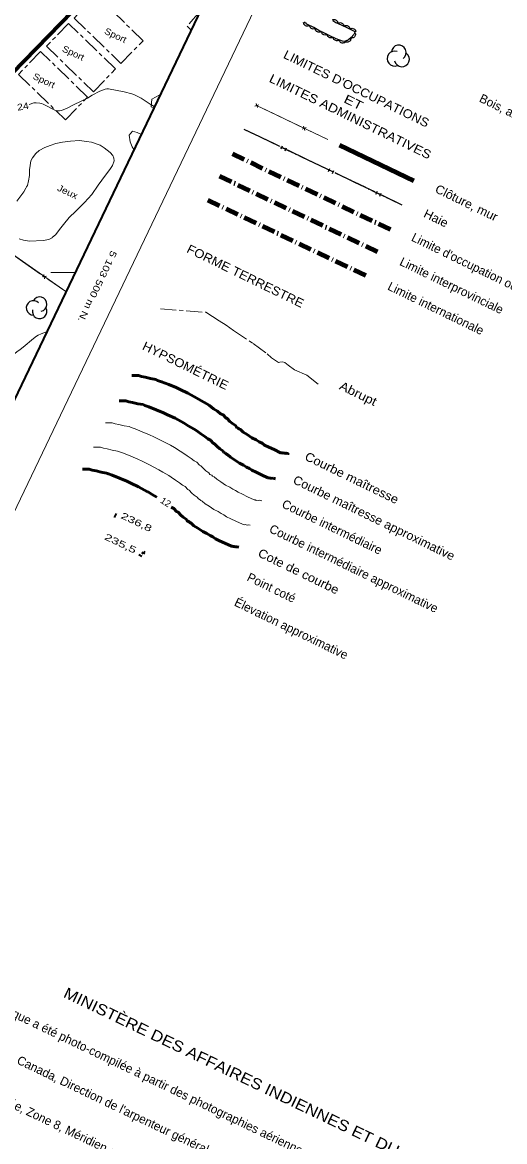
# Model space of a CAD drawing. Extents: x 356765 to 358572, y 5103174 to 5104650.
# Drawn here: x 358035.8 to 358145.8, y 5103301.8 to 5103557 of the extents above; entities that cross this region are included whole.
import ezdxf
from ezdxf.enums import TextEntityAlignment as Align

# ---------------------------------------------------------------- set-up
doc = ezdxf.new("R2010")
doc.units = 0
doc.header["$LTSCALE"] = 0.6
for name, pattern in [('DOT_DASHED', [7.7, 5, -1.2, 0.3, -1.2]), ('LONG_DASH_SHORT_DASH', [9.9, 6, -1.2, 1.5, -1.2]), ('LONG_DASHED', [7.5, 6, -1.5]), ('MEDIUM_DASHED', [4.5, 3, -1.5])]:
    doc.linetypes.add(name, pattern=pattern)
for name, color, linetype, lineweight in [('1', 7, 'Continuous', 53), ('19', 7, 'Continuous', 13), ('2', 7, 'Continuous', 13), ('3', 7, 'Continuous', 140), ('31', 7, 'Continuous', 70), ('37', 7, 'Continuous', 13), ('41', 7, 'DOT_DASHED', 25), ('44', 7, 'Continuous', 25), ('56', 7, 'LONG_DASH_SHORT_DASH', 13), ('60', 7, 'Continuous', 13), ('61', 7, 'Continuous', 13), ('63', 7, 'Continuous', 25)]:
    doc.layers.add(name, color=color, linetype=linetype, lineweight=lineweight)
doc.layers.add('62', color=7, linetype='Continuous')

msp = doc.modelspace()

# ---------------------------------------------------------------- linework, layer by layer
at = {"layer": '1'}
for points in [[(358060.73, 5103476.48), (358061.76, 5103476.48), (358062.28, 5103476.48), (358062.97, 5103476.27), (358063.82, 5103476.1), (358064.99, 5103475.8), (358066.19, 5103475.6), (358066.63, 5103475.38), (358067.52, 5103475.07), (358069.17, 5103474.41), (358070.83, 5103473.74), (358071.79, 5103473.29), (358073.49, 5103472.46), (358075.57, 5103471.34), (358076.49, 5103470.8), (358077.83, 5103470.02), (358078.43, 5103469.61), (358079.39, 5103468.92), (358080.32, 5103468.35), (358080.97, 5103467.78), (358081.6, 5103467.48), (358082.21, 5103466.82), (358082.53, 5103466.68), (358083.13, 5103466.02), (358083.68, 5103465.51), (358084.37, 5103465.05), (358084.61, 5103464.68), (358085.04, 5103464.49), (358085.19, 5103464.29), (358085.53, 5103464.14), (358086.17, 5103463.58), (358087.08, 5103463.02), (358088.16, 5103462.26), (358089.12, 5103461.8), (358089.83, 5103461.34), (358090.45, 5103461.03), (358091.05, 5103460.62), (358092.02, 5103460.16), (358093.2, 5103459.59), (358094.69, 5103458.88), (358094.95, 5103458.88), (358095.17, 5103458.78), (358095.32, 5103458.84), (358095.79, 5103458.73), (358095.95, 5103458.79), (358096.42, 5103458.68), (358096.42, 5103458.68)], [(358049.49, 5103455.13), (358050.52, 5103455.13), (358051.04, 5103455.13), (358051.73, 5103454.92), (358052.58, 5103454.75), (358053.75, 5103454.45), (358054.95, 5103454.25), (358055.39, 5103454.03), (358056.28, 5103453.72), (358057.93, 5103453.06), (358059.59, 5103452.39), (358060.55, 5103451.94), (358062.25, 5103451.11), (358064.33, 5103449.99), (358064.44, 5103449.92)], [(358064.44, 5103449.92), (358065.25, 5103449.45), (358066.47, 5103448.74)], [(358069.73, 5103446.43), (358070.36, 5103446.13), (358070.97, 5103445.47), (358071.29, 5103445.33), (358071.89, 5103444.67), (358072.44, 5103444.16), (358073.13, 5103443.7), (358073.37, 5103443.33), (358073.8, 5103443.14), (358073.95, 5103442.94), (358074.29, 5103442.79), (358074.93, 5103442.23), (358075.84, 5103441.67), (358076.92, 5103440.91), (358077.88, 5103440.45), (358078.59, 5103439.99), (358079.21, 5103439.68), (358079.81, 5103439.27), (358080.78, 5103438.81), (358081.96, 5103438.24), (358083.45, 5103437.53), (358083.71, 5103437.53), (358083.93, 5103437.43), (358084.08, 5103437.49), (358084.55, 5103437.38), (358084.71, 5103437.44), (358085.18, 5103437.33)]]:
    msp.add_lwpolyline(points, dxfattribs=at)
at = {"layer": '1', "linetype": 'LONG_DASHED'}
msp.add_lwpolyline([(358057.82, 5103470.74), (358058.88, 5103470.73), (358059.4, 5103470.72), (358060.08, 5103470.51), (358060.92, 5103470.35), (358062.09, 5103470.06), (358063.3, 5103469.85), (358063.72, 5103469.64), (358064.63, 5103469.34), (358066.28, 5103468.66), (358067.94, 5103468), (358068.89, 5103467.54), (358070.61, 5103466.72), (358072.69, 5103465.6), (358073.6, 5103465.04), (358074.95, 5103464.28), (358075.54, 5103463.88), (358076.52, 5103463.18), (358077.44, 5103462.6), (358078.07, 5103462.04), (358078.72, 5103461.74), (358079.33, 5103461.08), (358079.64, 5103460.93), (358080.24, 5103460.26), (358080.8, 5103459.76), (358081.48, 5103459.3), (358081.72, 5103458.94), (358082.14, 5103458.74), (358082.31, 5103458.54), (358082.63, 5103458.4), (358083.28, 5103457.84), (358084.2, 5103457.26), (358085.28, 5103456.52), (358086.24, 5103456.04), (358086.93, 5103455.58), (358087.57, 5103455.28), (358088.16, 5103454.88), (358089.12, 5103454.42), (358090.3, 5103453.85), (358091.8, 5103453.14), (358092.06, 5103453.13), (358092.27, 5103453.04), (358092.43, 5103453.1), (358092.9, 5103452.98), (358093.06, 5103453.04), (358093.53, 5103452.94), (358093.53, 5103452.94)], dxfattribs=at)
at = {"layer": '19', "linetype": 'MEDIUM_DASHED'}
msp.add_lwpolyline([(358061.18, 5103528.05), (358060.79, 5103528.63), (358060.34, 5103529.76), (358060.11, 5103531.27), (358060.92, 5103532.18), (358061.94, 5103531.9), (358062.83, 5103531.49)], dxfattribs=at)
at = {"layer": '2'}
for points in [[(358065.85, 5103537.8), (358064.89, 5103538.34), (358062.89, 5103539.7), (358061.22, 5103540.54), (358060.78, 5103540.71), (358058.98, 5103541.19), (358055.39, 5103541.87), (358055.04, 5103541.87), (358054.66, 5103541.79), (358053.46, 5103541.37), (358051.68, 5103540.4), (358050.66, 5103539.75), (358047.55, 5103538.33), (358045.97, 5103537.42), (358045.08, 5103537.05), (358044.63, 5103536.92), (358044.2, 5103536.84), (358043.74, 5103536.84), (358043.34, 5103536.92), (358040.53, 5103538.38), (358040.16, 5103538.54), (358039.76, 5103538.63), (358038.91, 5103538.7), (358038.41, 5103538.65), (358037.33, 5103538.32)], [(358029.92, 5103474.47), (358030.97, 5103476.76), (358031.4, 5103478.04), (358031.88, 5103478.98), (358032.46, 5103479.87), (358033.23, 5103480.79), (358034.48, 5103481.9), (358035.23, 5103482.38), (358035.97, 5103482.94), (358038.33, 5103484.93), (358039.01, 5103485.44), (358039.34, 5103485.67), (358040.02, 5103486.01), (358041.29, 5103486.47)], [(358054.7, 5103465.71), (358055.73, 5103465.71), (358056.25, 5103465.71), (358056.94, 5103465.5), (358057.79, 5103465.33), (358058.96, 5103465.03), (358060.16, 5103464.83), (358060.6, 5103464.61), (358061.49, 5103464.3), (358063.14, 5103463.64), (358064.8, 5103462.97), (358065.76, 5103462.52), (358067.46, 5103461.69), (358069.54, 5103460.57), (358070.46, 5103460.03), (358071.8, 5103459.25), (358072.4, 5103458.84), (358073.36, 5103458.15), (358074.29, 5103457.58), (358074.94, 5103457.01), (358075.57, 5103456.71), (358076.18, 5103456.05), (358076.5, 5103455.91), (358077.1, 5103455.25), (358077.65, 5103454.74), (358078.34, 5103454.28), (358078.58, 5103453.91), (358079.01, 5103453.72), (358079.16, 5103453.52), (358079.5, 5103453.37), (358080.14, 5103452.81), (358081.05, 5103452.25), (358082.13, 5103451.49), (358083.09, 5103451.03), (358083.8, 5103450.57), (358084.42, 5103450.26), (358085.02, 5103449.85), (358085.99, 5103449.39), (358087.17, 5103448.82), (358088.66, 5103448.11), (358088.92, 5103448.11), (358089.14, 5103448.01), (358089.29, 5103448.07), (358089.76, 5103447.96), (358089.92, 5103448.02), (358090.39, 5103447.91), (358090.39, 5103447.91)]]:
    msp.add_lwpolyline(points, dxfattribs=at)
at = {"layer": '2', "linetype": 'LONG_DASHED'}
msp.add_lwpolyline([(358052.02, 5103460.15), (358053.08, 5103460.14), (358053.6, 5103460.13), (358054.28, 5103459.92), (358055.12, 5103459.76), (358056.29, 5103459.47), (358057.5, 5103459.26), (358057.92, 5103459.05), (358058.83, 5103458.75), (358060.48, 5103458.07), (358062.14, 5103457.41), (358063.09, 5103456.95), (358064.81, 5103456.13), (358066.89, 5103455.01), (358067.8, 5103454.45), (358069.15, 5103453.69), (358069.74, 5103453.29), (358070.72, 5103452.59), (358071.64, 5103452.01), (358072.27, 5103451.45), (358072.92, 5103451.15), (358073.53, 5103450.49), (358073.84, 5103450.34), (358074.44, 5103449.67), (358075, 5103449.17), (358075.68, 5103448.71), (358075.92, 5103448.35), (358076.34, 5103448.15), (358076.51, 5103447.95), (358076.83, 5103447.81), (358077.48, 5103447.25), (358078.4, 5103446.67), (358079.48, 5103445.93), (358080.44, 5103445.45), (358081.13, 5103444.99), (358081.77, 5103444.69), (358082.36, 5103444.29), (358083.32, 5103443.83), (358084.5, 5103443.26), (358086, 5103442.55), (358086.26, 5103442.54), (358086.47, 5103442.45), (358086.63, 5103442.51), (358087.1, 5103442.39), (358087.26, 5103442.45), (358087.73, 5103442.35), (358087.73, 5103442.35)], dxfattribs=at)
at = {"layer": '3'}
msp.add_line((358056.82, 5103444.65), (358057.18, 5103444.47), dxfattribs=at)
at = {"layer": '3', "lineweight": 35}
for p, q in [((358063.72, 5103436.38), (358063, 5103435.75)), ((358063, 5103436.23), (358063.71, 5103435.88)), ((358062.34, 5103435.65), (358063.06, 5103435.31))]:
    msp.add_line(p, q, dxfattribs=at)
at = {"layer": '31'}
msp.add_lwpolyline([(358052.79, 5103565.3), (358033.43, 5103545.38), (358024.42, 5103554.37), (358017.1, 5103561.7)], dxfattribs=at)
at = {"layer": '37'}
for p, q in [((358089.74, 5103538.22), (358088.79, 5103537.89)), ((358105.5, 5103530.28), (358089.04, 5103538.16)), ((358089.1, 5103538.52), (358089.43, 5103537.58)), ((358094.68, 5103535.46), (358090.17, 5103537.62)), ((358099.19, 5103533.3), (358094.68, 5103535.46)), ((358100.56, 5103533.04), (358099.62, 5103532.7)), ((358099.92, 5103533.34), (358100.25, 5103532.4)), ((358105.5, 5103530.28), (358100.99, 5103532.44)), ((358035.83, 5103502.5), (358031.73, 5103505.37)), ((358039.93, 5103499.63), (358035.83, 5103502.5)), ((358041.24, 5103499.15), (358040.25, 5103498.97)), ((358040.66, 5103499.55), (358040.83, 5103498.57)), ((358045.66, 5103495.62), (358041.56, 5103498.49))]:
    msp.add_line(p, q, dxfattribs=at)
at = {"layer": '37', "linetype": 'DOT_DASHED', "lineweight": 25}
msp.add_line((358122.46, 5103515.34), (358086.37, 5103532.6), dxfattribs=at)
at = {"layer": '37', "lineweight": 25}
for p, q in [((358089.99, 5103530.89), (358086.38, 5103532.62)), ((358094.5, 5103528.73), (358089.99, 5103530.89)), ((358094.79, 5103528.18), (358095.12, 5103528.86)), ((358095.86, 5103528.09), (358094.95, 5103528.52)), ((358095.7, 5103527.75), (358096.02, 5103528.43)), ((358100.82, 5103525.71), (358096.31, 5103527.87)), ((358105.33, 5103523.56), (358100.82, 5103525.71)), ((358105.62, 5103523), (358105.94, 5103523.68)), ((358106.68, 5103522.91), (358105.78, 5103523.34)), ((358106.52, 5103522.57), (358106.84, 5103523.25)), ((358111.64, 5103520.54), (358107.13, 5103522.69)), ((358116.16, 5103518.38), (358111.64, 5103520.54)), ((358116.44, 5103517.83), (358116.77, 5103518.5)), ((358117.51, 5103517.73), (358116.61, 5103518.16)), ((358117.35, 5103517.4), (358117.67, 5103518.07)), ((358122.47, 5103515.36), (358117.96, 5103517.52))]:
    msp.add_line(p, q, dxfattribs=at)
at = {"layer": '37', "lineweight": 90}
msp.add_line((358125.12, 5103520.9), (358108.17, 5103529.02), dxfattribs=at)
at = {"layer": '37'}
msp.add_lwpolyline([(358045.66, 5103495.62), (358004.54, 5103524.4), (358020.78, 5103550.7), (358024.42, 5103554.37)], dxfattribs=at)
at = {"layer": '37', "linetype": 'LONG_DASH_SHORT_DASH'}
msp.add_lwpolyline([(358067.25, 5103491.7), (358077.65, 5103490.9), (358080.66, 5103488.97), (358082.27, 5103487.96), (358083.94, 5103486.78), (358088.42, 5103483.78), (358091.61, 5103481.41), (358092.63, 5103480.54), (358093.51, 5103479.88), (358094.21, 5103479.42), (358094.51, 5103479.51), (358095.09, 5103479.62), (358095.67, 5103479.46), (358096.43, 5103478.86), (358097.89, 5103477.78), (358100.71, 5103476.56), (358103.25, 5103474.48)], dxfattribs=at)
at = {"layer": '41', "lineweight": 90}
msp.add_line((358083.7, 5103527.02), (358119.8, 5103509.76), dxfattribs=at)
at = {"layer": '41', "lineweight": 140}
msp.add_line((358080.77, 5103521.92), (358116.86, 5103504.67), dxfattribs=at)
at = {"layer": '41', "lineweight": 158}
msp.add_line((358078.08, 5103516.5), (358114.16, 5103499.25), dxfattribs=at)
at = {"layer": '44'}
for points in [[(358101.3, 5103556.34), (358101.12, 5103556.23), (358100.92, 5103556.18), (358100.76, 5103556.16), (358100.59, 5103556.19), (358100.41, 5103556.25), (358100.25, 5103556.35), (358100.13, 5103556.46), (358100.03, 5103556.61), (358099.96, 5103556.78), (358099.93, 5103556.96)], [(358102.64, 5103555.68), (358102.46, 5103555.57), (358102.27, 5103555.53), (358102.1, 5103555.51), (358101.93, 5103555.54), (358101.76, 5103555.61), (358101.6, 5103555.72), (358101.48, 5103555.83), (358101.39, 5103555.98), (358101.32, 5103556.15), (358101.29, 5103556.33)], [(358106.51, 5103557.57), (358106.7, 5103557.65), (358106.9, 5103557.67), (358107.07, 5103557.66), (358107.23, 5103557.6), (358107.39, 5103557.51), (358107.53, 5103557.38), (358107.64, 5103557.25), (358107.7, 5103557.09), (358107.75, 5103556.91), (358107.75, 5103556.73)], [(358107.78, 5103556.79), (358107.96, 5103556.9), (358108.16, 5103556.95), (358108.33, 5103556.97), (358108.5, 5103556.93), (358108.67, 5103556.87), (358108.83, 5103556.76), (358108.95, 5103556.65), (358109.04, 5103556.5), (358109.11, 5103556.33), (358109.14, 5103556.15)], [(358109.14, 5103556.15), (358109.32, 5103556.26), (358109.52, 5103556.3), (358109.68, 5103556.32), (358109.85, 5103556.29), (358110.03, 5103556.22), (358110.18, 5103556.11), (358110.31, 5103556), (358110.4, 5103555.85), (358110.47, 5103555.68), (358110.49, 5103555.5)], [(358103.96, 5103554.97), (358103.78, 5103554.86), (358103.59, 5103554.8), (358103.42, 5103554.78), (358103.25, 5103554.81), (358103.08, 5103554.86), (358102.91, 5103554.97), (358102.79, 5103555.07), (358102.69, 5103555.22), (358102.62, 5103555.39), (358102.58, 5103555.56)], [(358105.3, 5103554.31), (358105.12, 5103554.2), (358104.93, 5103554.15), (358104.76, 5103554.14), (358104.59, 5103554.17), (358104.42, 5103554.23), (358104.26, 5103554.34), (358104.14, 5103554.45), (358104.05, 5103554.6), (358103.98, 5103554.77), (358103.95, 5103554.95)], [(358106.65, 5103553.65), (358106.47, 5103553.54), (358106.27, 5103553.5), (358106.11, 5103553.48), (358105.94, 5103553.51), (358105.76, 5103553.58), (358105.61, 5103553.69), (358105.49, 5103553.8), (358105.4, 5103553.95), (358105.33, 5103554.12), (358105.3, 5103554.3)], [(358108, 5103553), (358107.82, 5103552.89), (358107.63, 5103552.85), (358107.46, 5103552.83), (358107.29, 5103552.86), (358107.12, 5103552.93), (358106.96, 5103553.04), (358106.84, 5103553.15), (358106.75, 5103553.3), (358106.68, 5103553.47), (358106.65, 5103553.65)], [(358110.72, 5103553.45), (358110.73, 5103553.24), (358110.67, 5103553.04), (358110.61, 5103552.89), (358110.49, 5103552.76), (358110.35, 5103552.64), (358110.18, 5103552.56), (358110.02, 5103552.5), (358109.85, 5103552.5), (358109.66, 5103552.52), (358109.5, 5103552.59)], [(358110.49, 5103555.5), (358110.67, 5103555.61), (358110.87, 5103555.66), (358111.04, 5103555.67), (358111.21, 5103555.64), (358111.38, 5103555.58), (358111.54, 5103555.46), (358111.66, 5103555.36), (358111.75, 5103555.21), (358111.82, 5103555.03), (358111.85, 5103554.86)], [(358111.71, 5103554.59), (358111.76, 5103554.39), (358111.75, 5103554.18), (358111.72, 5103554.02), (358111.64, 5103553.86), (358111.53, 5103553.72), (358111.38, 5103553.6), (358111.24, 5103553.51), (358111.07, 5103553.46), (358110.89, 5103553.45), (358110.71, 5103553.47)], [(358109.42, 5103552.5), (358109.25, 5103552.38), (358109.05, 5103552.32), (358108.89, 5103552.29), (358108.72, 5103552.31), (358108.54, 5103552.36), (358108.38, 5103552.46), (358108.25, 5103552.56), (358108.14, 5103552.7), (358108.06, 5103552.87), (358108.02, 5103553.05)]]:
    msp.add_lwpolyline(points, dxfattribs=at)
at = {"layer": '44', "linetype": 'DOT_DASHED'}
msp.add_lwpolyline([(358106.64, 5103557.48), (358107.33, 5103557.01), (358108.51, 5103556.45), (358109.79, 5103555.84), (358111.19, 5103555.17), (358111.49, 5103555.03), (358111.62, 5103554.72), (358111.38, 5103554.22), (358110.77, 5103553.54), (358110.17, 5103553.06), (358109.97, 5103552.92), (358109.81, 5103552.88), (358109.31, 5103552.63), (358108.83, 5103552.73), (358107.38, 5103553.3), (358106.11, 5103553.91), (358104.73, 5103554.58), (358103.43, 5103555.2), (358103.01, 5103555.38), (358102.31, 5103555.84), (358100.81, 5103556.56), (358100.61, 5103556.65), (358100.55, 5103556.82), (358100.33, 5103556.92), (358100.17, 5103557.12)], dxfattribs=at)
at = {"layer": '44'}
for centre, radius, start, end in [((358121.6617, 5103550.1439), 1.6992, 307.06918, 174.52627), ((358120.6915, 5103548.7598), 1.6992, 68.91538, 294.60397), ((358122.3744, 5103548.6015), 1.6992, 191.73687, 54.42124), ((358038.2899, 5103491.9175), 1.6506, 44.11537, 269.80396), ((358039.7094, 5103492.7428), 1.6506, 282.26917, 149.72626), ((358039.7094, 5103491.0922), 1.6506, 166.93686, 29.62122)]:
    msp.add_arc(centre, radius, start, end, dxfattribs=at)
at = {"layer": '56', "lineweight": 25}
for points in [[(358052.6, 5103563.22), (358047.56, 5103558.01), (358058.27, 5103547.64), (358063.31, 5103552.85)], [(358046.3, 5103556.77), (358041.25, 5103551.57), (358051.97, 5103541.19), (358057.01, 5103546.4)], [(358039.92, 5103550.37), (358034.88, 5103545.16), (358045.6, 5103534.79), (358050.64, 5103540)]]:
    msp.add_lwpolyline(points, close=True, dxfattribs=at)
at = {"layer": '56'}
for points in [[(358076.19, 5103559.4), (358073.39, 5103556.12), (358074.24, 5103555.32)], [(358067.08, 5103540.36), (358066.98, 5103540.43), (358065.29, 5103539.52), (358065.16, 5103537.73), (358065.68, 5103537.43)], [(358034.48, 5103516.21), (358036.07, 5103518.35), (358036.58, 5103519.24), (358036.74, 5103519.54), (358036.91, 5103519.84), (358037.19, 5103520.85), (358037.4, 5103522.1), (358037.42, 5103523.36), (358037.51, 5103524.39), (358037.72, 5103525.45), (358038.09, 5103526.12), (358038.87, 5103527.15), (358039.63, 5103527.8), (358040.89, 5103528.46), (358042.14, 5103528.93), (358043.39, 5103529.4), (358044.94, 5103529.7), (358046.76, 5103529.96), (358048.8, 5103530.08), (358050.37, 5103529.89), (358051.55, 5103529.71), (358053.51, 5103529), (358054.44, 5103528.38), (358055.81, 5103527.32), (358056.43, 5103526.68), (358056.67, 5103526.05), (358056.72, 5103525.44), (358056.32, 5103524.39), (358055.7, 5103523.47), (358054.75, 5103522.14), (358053.07, 5103519.86), (358051.59, 5103517.76), (358049.96, 5103515.93), (358047.95, 5103513.93), (358046.46, 5103512.52), (358045.16, 5103510.9), (358044.22, 5103509.77), (358043.4, 5103508.66), (358042.6, 5103507.94), (358042.57, 5103507.92), (358041.84, 5103507.48), (358040.53, 5103507.24), (358037.41, 5103507.14), (358036.04, 5103507.32), (358035.06, 5103507.67)]]:
    msp.add_lwpolyline(points, dxfattribs=at)
at = {"layer": '60', "lineweight": 35}
msp.add_lwpolyline([(356779.89, 5103862.01), (357952.48, 5103300.77), (358322.47, 5104073.79), (357149.88, 5104635.03)], close=True, dxfattribs=at)
at = {"layer": '60'}
msp.add_lwpolyline([(358331.91, 5104068.3), (358557.43, 5103960.4), (358187.44, 5103187.19), (357961.94, 5103295.12)], close=True, dxfattribs=at)
at = {"layer": '61'}
msp.add_line((358042.29, 5103500), (358047.84, 5103500), dxfattribs=at)

# ---------------------------------------------------------------- texts
at = {"layer": '1', "width": 1.05}
msp.add_text('12', height=1.5, rotation=327.515, dxfattribs=at).set_placement((358068.0772, 5103446.9724), align=Align.CENTER)
at = {"layer": '2', "width": 1.2}
msp.add_text('24', height=1.5, rotation=9.532, dxfattribs=at).set_placement((358036.0158, 5103537.0943), align=Align.CENTER)
at = {"layer": '3', "width": 1.5}
msp.add_text('236,8', height=1.5, rotation=334.445, dxfattribs=at).set_placement((358058.09, 5103444.01))
at = {"layer": '3', "width": 1.55}
msp.add_text('  235,5', height=1.5, rotation=334.445, dxfattribs=at).set_placement((358057.0565, 5103437.8826), align=Align.CENTER)
at = {"layer": '56'}
for s, width, p in [('Sport', 1.1, (358054.33, 5103554.51)), ('Sport', 1.1, (358044.68, 5103550.49)), ('Sport', 1.1, (358038.01, 5103544.21)), ('Jeux', 1.15, (358043.57, 5103518.74))]:
    msp.add_text(s, height=1.5, rotation=334.72, dxfattribs=dict(at, width=width)).set_placement(p)
at = {"layer": '61', "width": 1.3}
msp.add_text(' 5 103 500 m N.', height=1.5, rotation=244.42, dxfattribs=at).set_placement((358052.3643, 5103497.4288), align=Align.CENTER)
at = {"layer": '62'}
for s, p in [("La base cartographique numérique a été photo-compilée à partir des photographies aériennes 076 à 090, rouleau A31928, à l'échelle 1:8000 en date du 25 mai 2008.", (357999.79, 5103346.27)), ("Disponible à Ressources naturelles Canada, Direction de l'arpenteur général, Bureau de services à la clientèle de Québec.", (357995.84, 5103338.06)), ("Projection Transverse Mercator modifiée, Zone 8, Méridien central : 73°30'00.", (357991.65, 5103329.38))]:
    msp.add_text(s, height=2, rotation=334.422, dxfattribs=at).set_placement(p)
at = {"layer": '62', "width": 1.15}
msp.add_text('MINISTÈRE DES AFFAIRES INDIENNES ET DU NORD CANADA.', height=2.5, rotation=334.422, dxfattribs=at).set_placement((358044.92, 5103334.79))
at = {"layer": '63'}
for s, width, p in [("LIMITES D'OCCUPATIONS", 1.1, (358111.5623, 5103540.9952)), ('LIMITES ADMINISTRATIVES', 1.15, (358110.1723, 5103534.648)), ('ET', 1.3, (358110.9123, 5103537.8999)), ('FORME TERRESTRE', 1.1, (358086.2373, 5103498.2716)), ('HYPSOMÉTRIE', 1.1, (358072.5673, 5103477.8362))]:
    msp.add_text(s, height=2, rotation=334.045, dxfattribs=dict(at, width=width)).set_placement(p, align=Align.CENTER)
for s, p in [('Bois, arbre', (358139.84, 5103539.02)), ("Limite d'occupation ou d'arpentage", (358124.35, 5103507.3)), ('Limite interprovinciale', (358121.67, 5103501.76)), ('Limite internationale', (358118.93, 5103496.14)), ('Courbe intermédiaire', (358094.78, 5103446.51)), ('Courbe intermédiaire approximative', (358091.91, 5103440.84)), ('Point coté', (358086.83, 5103429.8)), ('Élevation approximative', (358083.93, 5103424.1))]:
    msp.add_text(s, height=2, rotation=334.045, dxfattribs=at).set_placement(p)
for s, width, p in [('Clôture, mur', 1.05, (358129.75, 5103518.36)), ('Haie', 1.05, (358127.13, 5103512.72)), ('Abrupt', 1.15, (358107.89, 5103473.44)), ('Courbe maîtresse', 1.1, (358100.01, 5103457.35)), ('Courbe maîtresse approximative', 1.05, (358097.33, 5103452)), ('Cote de courbe', 1.1, (358089.33, 5103435.32))]:
    msp.add_text(s, height=2, rotation=334.045, dxfattribs=dict(at, width=width)).set_placement(p)

doc.saveas('drawing.dxf')
